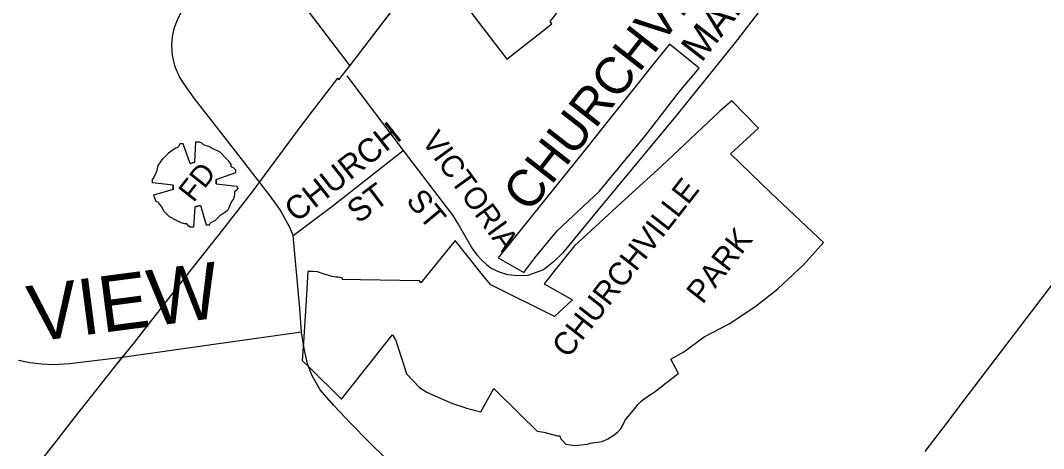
# Model space of a CAD drawing. Extents: x 586326 to 623965, y 4819854 to 4857850.
# Drawn here: x 599877 to 600775, y 4831698 to 4832073 of the extents above; entities that cross this region are included whole.
import ezdxf

# ---------------------------------------------------------------- set-up
doc = ezdxf.new("R2010")
doc.units = 0
for name, color, linetype in [('Fire Syms', 7, 'Continuous'), ('Lots_Concessions', 7, 'Continuous'), ('Minor Rd Lbls', 7, 'Continuous'), ('Minor Rds', 7, 'Continuous'), ('Park Lbls', 7, 'Continuous'), ('Park Outlines', 7, 'Continuous'), ('Proposed Secondary Rds', 7, 'Continuous'), ('Pts of Interest', 7, 'Continuous'), ('Railways_lbls', 7, 'Continuous'), ('Secondary Rds Lbls', 7, 'Continuous')]:
    doc.layers.add(name, color=color, linetype=linetype)

msp = doc.modelspace()

# ---------------------------------------------------------------- linework, layer by layer
at = {"layer": 'Fire Syms'}
for points in [[(600026.35, 4831947.98), (600030.35, 4831948.98), (600031.35, 4831966.98), (600034.35, 4831966.98), (600036.35, 4831965.98), (600037.35, 4831964.98), (600039.35, 4831963.98), (600042.35, 4831962.98), (600046.35, 4831960.98), (600052.35, 4831957.98), (600052.35, 4831957.98)], [(600030.35, 4831948.98), (600026.35, 4831947.98), (600020.35, 4831964.98), (600017.35, 4831964.98), (600016.35, 4831962.98), (600015.35, 4831961.98), (600013.35, 4831960.98), (600010.35, 4831958.98), (600007.35, 4831956.98), (600002.35, 4831951.98), (600002.35, 4831951.98)], [(600049.35, 4831929.98), (600049.35, 4831933.98), (600066.35, 4831939.98), (600066.35, 4831941.98), (600064.35, 4831943.98), (600062.35, 4831944.98), (600062.35, 4831946.98), (600060.35, 4831949.98), (600057.35, 4831952.98), (600052.35, 4831957.98), (600052.35, 4831957.98)], [(600011.35, 4831924.98), (600011.35, 4831928.98), (599993.35, 4831930.98), (599993.35, 4831933.98), (599994.35, 4831934.98), (599995.35, 4831936.98), (599996.35, 4831938.98), (599997.35, 4831941.98), (599998.35, 4831945.98), (600002.35, 4831951.98), (600002.35, 4831951.98)], [(600049.35, 4831933.98), (600049.35, 4831929.98), (600067.35, 4831927.98), (600068.35, 4831925.98), (600066.35, 4831923.98), (600065.35, 4831922.98), (600065.35, 4831919.98), (600064.35, 4831916.98), (600062.35, 4831913.98), (600059.35, 4831906.98), (600059.35, 4831906.98)], [(600011.35, 4831928.98), (600011.35, 4831924.98), (599994.35, 4831919.98), (599995.35, 4831916.98), (599996.35, 4831914.98), (599998.35, 4831913.98), (599999.35, 4831911.98), (600001.35, 4831909.98), (600003.35, 4831905.98), (600008.35, 4831900.98), (600008.35, 4831900.98)], [(600035.35, 4831910.98), (600030.35, 4831909.98), (600029.35, 4831891.98), (600026.35, 4831891.98), (600025.35, 4831892.98), (600023.35, 4831894.98), (600021.35, 4831894.98), (600018.35, 4831895.98), (600014.35, 4831897.98), (600008.35, 4831900.98), (600008.35, 4831900.98)], [(600030.35, 4831909.98), (600035.35, 4831910.98), (600040.35, 4831893.98), (600043.35, 4831893.98), (600044.35, 4831895.98), (600046.35, 4831896.98), (600048.35, 4831897.98), (600050.35, 4831899.98), (600053.35, 4831902.98), (600059.35, 4831906.98), (600059.35, 4831906.98)]]:
    msp.add_lwpolyline(points, dxfattribs=at)
at = {"layer": 'Lots_Concessions'}
for p, q in [((600166.49, 4832033.63), (600237.59, 4832126.42)), ((600156.98, 4832021.23), (600166.49, 4832033.63)), ((600124.18, 4831981.17), (600155.97, 4832022.56)), ((600155.97, 4832022.56), (600156.8, 4832021.28)), ((600080.88, 4831922.69), (600124.18, 4831981.17)), ((600056.33, 4831891.27), (600080.88, 4831922.69)), ((600021.73, 4831847.7), (600056.33, 4831891.27)), ((600701.89, 4831735.31), (600810.22, 4831877.6)), ((599977.49, 4831791.07), (600021.73, 4831847.7)), ((599959.89, 4831769.25), (599977.49, 4831791.07)), ((599921.45, 4831720.49), (599967.73, 4831778.97)), ((600695.2, 4831726.53), (600701.89, 4831735.31)), ((600671.45, 4831695.34), (600695.2, 4831726.53)), ((600695.2, 4831726.53), (600695.2, 4831726.53)), ((600695.2, 4831726.53), (600695.2, 4831726.53)), ((600695.2, 4831726.53), (600695.2, 4831726.53)), ((599908.66, 4831704.33), (599921.45, 4831720.49)), ((599773.6, 4831533.67), (599908.66, 4831704.33))]:
    msp.add_line(p, q, dxfattribs=at)
at = {"layer": 'Minor Rds'}
for points in [[(600559.74, 4832125.35), (600504.69, 4832053.86), (600453.68, 4831990.93), (600384.17, 4831906.9), (600353.01, 4831869.37), (600345.19, 4831861.73), (600336.48, 4831854.78), (600322.65, 4831849.83), (600314.34, 4831849.28), (600305.29, 4831850.15), (600297.75, 4831852.52), (600290.94, 4831855.82)], [(600164.01, 4832024.83), (600213.3, 4831959.16)], [(600116.74, 4831884.71), (600150.62, 4831910.17), (600213.3, 4831959.16)], [(600213.3, 4831959.16), (600256.59, 4831902.5), (600262.58, 4831893.32), (600273.81, 4831873.4), (600278.05, 4831867.87), (600282.4, 4831863.19), (600286.55, 4831859.3), (600290.94, 4831855.82)]]:
    msp.add_lwpolyline(points, dxfattribs=at)
at = {"layer": 'Park Outlines'}
for points in [[(600113.59, 4832103.03), (600166.49, 4832033.63), (600237.59, 4832126.42)], [(600243.92, 4832118.15), (600304.23, 4832039.43), (600343.86, 4832070.37), (600342.33, 4832072.36), (600385.24, 4832127.59)]]:
    msp.add_lwpolyline(points, dxfattribs=at)
for points in [[(600319.28, 4831852.43), (600328.85, 4831865.3), (600348.45, 4831888.8), (600385.74, 4831923.56), (600426.12, 4831972.44), (600455.74, 4832010.92), (600473.06, 4832031.55), (600447.02, 4832052.45), (600447, 4832052.43), (600445.98, 4832051.15), (600444.55, 4832049.37), (600436.87, 4832039.79), (600395.19, 4831987.76), (600374.99, 4831962.54), (600296.82, 4831865.08)], [(600363.58, 4831700.75), (600374.81, 4831701.91), (600377.62, 4831702.78), (600387.92, 4831704.23), (600392.92, 4831706.55), (600398.53, 4831710.04), (600401.65, 4831712.65), (600404.15, 4831714.97), (600405.71, 4831717.88), (600407.9, 4831722.23), (600409.46, 4831724.27), (600416.84, 4831733.42), (600419.21, 4831736.51), (600421.58, 4831739.03), (600424.04, 4831741.04), (600426.41, 4831742.4), (600428.76, 4831744.25), (600431.04, 4831745.57), (600433.66, 4831747.51), (600436.04, 4831749.17), (600438.59, 4831751.14), (600440.86, 4831752.89), (600443.36, 4831754.98), (600445.78, 4831756.87), (600448.25, 4831758.87), (600450.6, 4831760.61), (600453.19, 4831762.65), (600454.93, 4831763.9), (600448.22, 4831776.35), (600459.56, 4831782.82), (600477.59, 4831795.83), (600499.4, 4831807.22), (600521.95, 4831822.27), (600542.26, 4831837.91), (600564.81, 4831859.22), (600582.28, 4831878.66), (600572.62, 4831887.77), (600567.01, 4831893.07), (600536.11, 4831922.23), (600500.48, 4831956.3), (600525.08, 4831978.75), (600501.63, 4832002.79), (600491.23, 4831993.69), (600439.98, 4831945.44), (600404.21, 4831913.07), (600363.65, 4831875.7), (600346.83, 4831854.75), (600337.03, 4831842.43), (600361.93, 4831828.28), (600346.1, 4831813.68), (600290.18, 4831841.41), (600284.19, 4831848.83), (600258.85, 4831880.25), (600228.83, 4831843.34), (600227.63, 4831844.91), (600176, 4831845.83), (600160.02, 4831846.11), (600160.17, 4831847.3), (600157.62, 4831848), (600156.13, 4831848.19), (600154.64, 4831848.38), (600152.62, 4831848.47), (600150.86, 4831848.86), (600149.19, 4831849.44), (600144.85, 4831850.69), (600138.14, 4831852.85), (600133.95, 4831853.31), (600129.66, 4831853.23), (600127.78, 4831823.24), (600125.77, 4831791.19), (600124.77, 4831775.26), (600131.34, 4831768.8), (600159.18, 4831741.43), (600202.56, 4831795.89), (600204.08, 4831797.8), (600206.85, 4831792.76), (600211.6, 4831778.17), (600213.04, 4831773.74), (600216.35, 4831763.58), (600227.59, 4831751.63), (600233.99, 4831747.38), (600241.03, 4831744.21), (600256.5, 4831737.64), (600266.61, 4831734.26), (600268.98, 4831733.46), (600281.53, 4831730.33), (600292.86, 4831750.73), (600315.85, 4831728.13), (600330.92, 4831713.32), (600336.72, 4831712.27), (600348.71, 4831709.3), (600350.91, 4831709.2), (600351.68, 4831706.57), (600356.09, 4831701.91)]]:
    msp.add_lwpolyline(points, close=True, dxfattribs=at)
at = {"layer": 'Proposed Secondary Rds'}
for points in [[(600011.01, 4832042.45), (600010.17, 4832051.57), (600010.79, 4832059.06), (600012.66, 4832067.19), (600015.72, 4832075.26), (600021.06, 4832085.28), (600032.04, 4832103.48), (600034.99, 4832109.65), (600036.8, 4832115.95), (600037.97, 4832123.51), (600037.59, 4832130.66), (600035.84, 4832138.63), (600012.62, 4832203.59), (599987.21, 4832275.01), (599925.12, 4832459.51), (599863.78, 4832647.21)], [(600013.19, 4832032.65), (600011.01, 4832042.45)], [(600116.74, 4831884.71), (600113.81, 4831891.69), (600105.29, 4831907.27), (600096.5, 4831919.61), (600055.13, 4831972.98), (600029.93, 4832005.13), (600021.31, 4832017.21), (600017.12, 4832023.97), (600013.19, 4832032.65)], [(600124.03, 4831799.97), (600122.76, 4831820.91), (600116.74, 4831884.71)], [(600124.03, 4831799.97), (600045.01, 4831788.96), (599966.79, 4831777.86), (599920.36, 4831772.27), (599906.7, 4831771.25), (599895.83, 4831772.04), (599885.62, 4831773.1), (599875.78, 4831775.11)], [(600244.3, 4831644.07), (600183.24, 4831703.96), (600167.09, 4831720.23), (600152.2, 4831735.91), (600140.39, 4831749.37), (600133.08, 4831762.33), (600129.37, 4831772.41), (600126.43, 4831785.72), (600124.03, 4831799.97)]]:
    msp.add_lwpolyline(points, dxfattribs=at)

# ---------------------------------------------------------------- texts
at = {"layer": 'Fire Syms'}
msp.add_text('FD', height=18.738, rotation=51.66545, dxfattribs=at).set_placement((600029.35, 4831912.98))
at = {"layer": 'Minor Rd Lbls'}
for s, height, rotation, p in [('MARTINS BV', 25.002, 52.16093, (600475.13, 4832035.65)), ('CHURCH', 20.64, 38.30891, (600119.56, 4831895.54)), ('VICTORIA', 19.308, 305.94714, (600228.89, 4831967.53)), ('ST', 20.64, 36.86992, (600173.94, 4831894.51)), ('ST', 19.998, 309.52669, (600215.06, 4831915.09))]:
    msp.add_text(s, height=height, rotation=rotation, dxfattribs=at).set_placement(p)
at = {"layer": 'Park Lbls'}
for s, p in [('CHURCHVILLE', (600358.03, 4831776.3)), ('PARK', (600476.09, 4831823.79))]:
    msp.add_text(s, height=19.992, rotation=52.00002, dxfattribs=at).set_placement(p)
at = {"layer": 'Pts of Interest'}
msp.add_text('CHURCHVILLE', height=32.387, rotation=52.00002, dxfattribs=at).set_placement((600324.08, 4831903.59))
at = {"layer": 'Railways_lbls'}
msp.add_text('  RAILWAY DEVELOPMENT CORPORATION', height=30, rotation=321.90862, dxfattribs=at).set_placement((600690.77, 4832231.48))
at = {"layer": 'Secondary Rds Lbls'}
msp.add_text('VIEW', height=49.176, rotation=7.45673, dxfattribs=at).set_placement((599887.57, 4831791.36))

doc.saveas('drawing.dxf')
